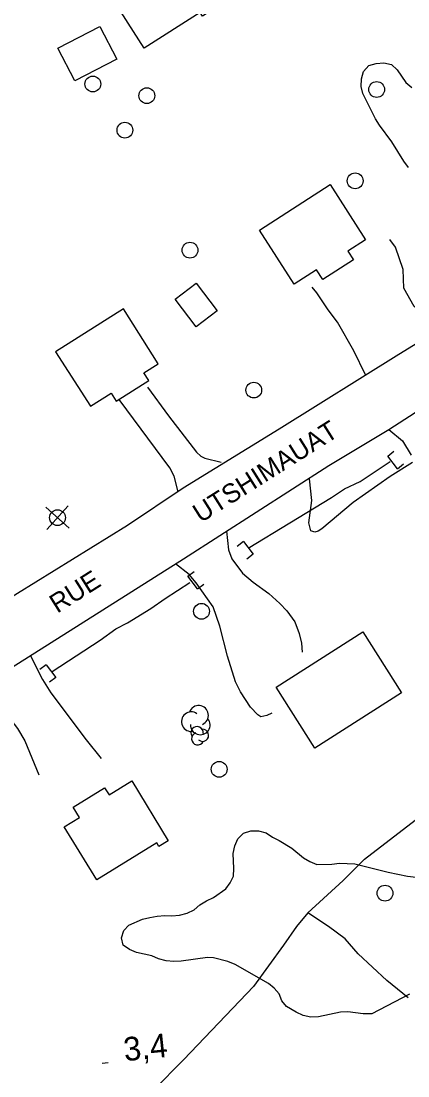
# Model space of a CAD drawing. Extents: x 336540 to 340074, y 5572036 to 5573747.
# Drawn here: x 338457.2 to 338506.3, y 5572627.7 to 5572761.3 of the extents above; entities that cross this region are included whole.
import ezdxf

# ---------------------------------------------------------------- set-up
doc = ezdxf.new("R2010")
doc.units = 0
for name, color, linetype in [('Niveau 15', 7, 'Continuous'), ('Niveau 19', 7, 'Continuous'), ('Niveau 2', 7, 'Continuous'), ('Niveau 21', 7, 'Continuous'), ('Niveau 22', 7, 'Continuous'), ('Niveau 26', 7, 'Continuous'), ('Niveau 3', 7, 'Continuous'), ('Niveau 31', 7, 'Continuous'), ('Niveau 36', 7, 'Continuous'), ('Niveau 4', 7, 'Continuous'), ('Niveau 44', 7, 'Continuous')]:
    doc.layers.add(name, color=color, linetype=linetype)

msp = doc.modelspace()

# ---------------------------------------------------------------- linework, layer by layer
at = {"layer": 'Niveau 19'}
for points in [[(338510.9, 5572722.93), (338509.36, 5572723.41), (338507.08, 5572725.18), (338505.8, 5572727.49), (338505.7, 5572729.86), (338504.73, 5572732.71), (338504.01, 5572733.68)], [(338500.91, 5572716.52), (338499.45, 5572719.56), (338497.39, 5572723.21), (338496.18, 5572724.77), (338494.75, 5572726.89), (338494.17, 5572727.61)], [(338473.28, 5572714.98), (338475.93, 5572711.31), (338479.49, 5572706.75), (338480.03, 5572706.24), (338480.53, 5572705.95), (338482.62, 5572705.45)], [(338477.18, 5572701.72), (338476.65, 5572703.71), (338476.13, 5572704.76), (338469.69, 5572713.39)], [(338503.86, 5572709.6), (338505.63, 5572708.15), (338506.71, 5572706.33)], [(338483.29, 5572696.72), (338483.56, 5572694.34), (338483.98, 5572693.23), (338485.33, 5572691.42), (338486.67, 5572690.28), (338488.67, 5572688.84), (338490.06, 5572687.57), (338490.93, 5572686.63), (338491.94, 5572685.26), (338492.51, 5572683.77), (338492.82, 5572682.53), (338492.89, 5572681.42)], [(338489.06, 5572673.66), (338488.39, 5572673.36), (338487.66, 5572673.23), (338487.26, 5572673.45), (338486.34, 5572674.44), (338485.08, 5572676.37), (338484.44, 5572677.65), (338483.42, 5572680.9), (338482.45, 5572684.7), (338481.62, 5572687.16), (338479.45, 5572690.19), (338478.54, 5572691.23), (338476.81, 5572692.58)], [(338458.39, 5572681.01), (338459.98, 5572677.94), (338461.02, 5572676.27), (338465.48, 5572670.29), (338467.41, 5572667.92)], [(338451.97, 5572676.97), (338453.24, 5572676.19), (338454.73, 5572674.65), (338455.66, 5572673.21), (338456.8, 5572671.73), (338457.72, 5572670.18), (338459.49, 5572665.88)]]:
    msp.add_lwpolyline(points, dxfattribs=at)
at = {"layer": 'Niveau 2'}
for points in [[(338506.36, 5572742.79), (338505.78, 5572743.57), (338504.27, 5572746.01), (338502.71, 5572748.12), (338502.18, 5572748.96), (338500.6, 5572752.13), (338500.36, 5572753.03), (338500.4, 5572753.99), (338500.66, 5572754.95), (338501.33, 5572755.7), (338502.28, 5572755.95), (338503.24, 5572756.02), (338504.2, 5572755.82), (338504.95, 5572755.16), (338506.05, 5572753.55), (338506.8, 5572752.89)], [(338506.9, 5572705.43), (338504.06, 5572703.66), (338499.36, 5572700.34), (338495.38, 5572697.03), (338494.91, 5572696.74), (338494.51, 5572696.61), (338494, 5572696.78)], [(338494, 5572696.78), (338493.74, 5572697.77), (338494.11, 5572700.6), (338493.83, 5572703.35)], [(338478.29, 5572648.35), (338479.18, 5572648.76), (338479.91, 5572649.4), (338480.74, 5572649.92), (338481.64, 5572650.33), (338483.2, 5572651.44), (338483.75, 5572652.18), (338484.18, 5572653.03), (338484.22, 5572653.99), (338484.13, 5572655.9), (338484.34, 5572656.87), (338484.72, 5572657.77), (338485.44, 5572658.47), (338486.39, 5572658.77), (338487.35, 5572658.79), (338488.31, 5572658.53), (338489.11, 5572657.98), (338489.96, 5572657.55), (338491.56, 5572656.57), (338493.05, 5572655.37), (338493.85, 5572654.88), (338494.76, 5572654.5), (338496.67, 5572654.55), (338497.63, 5572654.68), (338499.55, 5572654.61), (338503.78, 5572653.54), (338506.25, 5572653.02), (338508.81, 5572652.74)], [(338506.52, 5572638.07), (338501.72, 5572635.6), (338500.63, 5572635.61), (338498.7, 5572635.85), (338497.75, 5572635.83), (338494.94, 5572635.21), (338493.98, 5572635.19), (338493.02, 5572635.39), (338492.11, 5572635.82), (338490.91, 5572636.53), (338490.33, 5572637.24), (338489.98, 5572638.14), (338489.35, 5572638.85), (338488.6, 5572639.46), (338484.39, 5572641.84), (338483.48, 5572642.21), (338481.66, 5572642.68), (338480.87, 5572642.72), (338477.56, 5572642.25), (338476.6, 5572642.23), (338475.64, 5572642.32), (338474.67, 5572642.58), (338473.82, 5572642.96), (338471.9, 5572643.37), (338470.99, 5572643.74), (338470.19, 5572644.29), (338470, 5572645.24), (338470.27, 5572646.15), (338470.93, 5572646.84), (338472.66, 5572647.6), (338473.56, 5572647.79), (338474.52, 5572647.98), (338475.48, 5572648.06), (338476.38, 5572648.02), (338477.34, 5572648.1), (338478.29, 5572648.35)]]:
    msp.add_lwpolyline(points, dxfattribs=at)
at = {"layer": 'Niveau 21'}
for points in [[(338452.08, 5572686), (338470.72, 5572697.5), (338477.79, 5572702.2), (338489.98, 5572709.68), (338505.16, 5572719.16), (338516.53, 5572726.09), (338522.77, 5572730.1), (338529.04, 5572733.93), (338532.84, 5572736.14), (338550.46, 5572747.41), (338553.77, 5572749.25), (338556.06, 5572751.03), (338557.23, 5572751.42), (338568.43, 5572758.52), (338577.81, 5572764.7)], [(338454.45, 5572678.47), (338477.84, 5572693.22), (338496.28, 5572705.04), (338503.86, 5572709.6), (338515.22, 5572716.89), (338527.58, 5572724.54), (338532.36, 5572727.8), (338533.86, 5572728.37), (338536.97, 5572730.55), (338563.2, 5572746.44), (338579.84, 5572756.65), (338592.04, 5572764.47)]]:
    msp.add_lwpolyline(points, dxfattribs=at)
at = {"layer": 'Niveau 22'}
for points in [[(338493.59, 5572648.39), (338498.07, 5572652.47), (338500.78, 5572655.18), (338507.75, 5572660.53), (338511.06, 5572662.62), (338513.76, 5572663.96), (338519.91, 5572666.19), (338523.03, 5572667.89), (338525.08, 5572670.13), (338527.24, 5572674.02), (338527.98, 5572675.79)], [(338506.33, 5572637.63), (338503.61, 5572639.8), (338499.98, 5572643.18), (338498.33, 5572645.1), (338496.22, 5572646.68), (338493.59, 5572648.39), (338492.15, 5572646.67), (338490.53, 5572644.29), (338486.73, 5572639.07), (338477.87, 5572629.81), (338474.02, 5572625.94)]]:
    msp.add_lwpolyline(points, dxfattribs=at)
at = {"layer": 'Niveau 26'}
for p, q in [((338503.74, 5572706.23), (338504.53, 5572706.84)), ((338504.96, 5572704.63), (338503.74, 5572706.23)), ((338504.96, 5572704.63), (338505.76, 5572705.24)), ((338485.46, 5572695.4), (338484.66, 5572694.79)), ((338485.46, 5572695.4), (338486.68, 5572693.8)), ((338486.68, 5572693.8), (338485.89, 5572693.19)), ((338478.41, 5572691.02), (338479.2, 5572691.63)), ((338479.63, 5572689.42), (338478.41, 5572691.02)), ((338479.63, 5572689.42), (338480.43, 5572690.03)), ((338460.42, 5572679.8), (338459.62, 5572679.19)), ((338460.42, 5572679.8), (338461.64, 5572678.2)), ((338461.64, 5572678.2), (338460.85, 5572677.59))]:
    msp.add_line(p, q, dxfattribs=at)
at = {"layer": 'Niveau 3'}
msp.add_line((338467.52, 5572629.34), (338468.31, 5572629.42), dxfattribs=at)
at = {"layer": 'Niveau 31'}
for points in [[(338472.87, 5572757.9), (338468.49, 5572764.72), (338471.01, 5572766.34), (338470.23, 5572767.56), (338473.57, 5572769.7), (338474.24, 5572768.66), (338477.03, 5572770.46), (338481.87, 5572762.95), (338480.26, 5572761.94), (338479.97, 5572762.4), (338472.87, 5572757.9)], [(338467.23, 5572760.65), (338469.37, 5572756.51), (338464.07, 5572753.76), (338461.92, 5572757.9), (338467.23, 5572760.65)], [(338496.43, 5572740.61), (338500.91, 5572733.61), (338498.68, 5572732.18), (338499.38, 5572731.1), (338495.52, 5572728.6), (338494.72, 5572729.84), (338491.88, 5572728.01), (338487.48, 5572734.84), (338496.43, 5572740.61)], [(338479.44, 5572722.61), (338476.78, 5572726.11), (338479.44, 5572728.13), (338482.1, 5572724.63), (338479.44, 5572722.61)], [(338461.62, 5572719.45), (338466.03, 5572712.54), (338468.65, 5572714.21), (338469.31, 5572713.17), (338473.45, 5572715.8), (338472.83, 5572716.78), (338474.62, 5572717.91), (338470.22, 5572724.88), (338461.62, 5572719.45)], [(338505.49, 5572676.27), (338494.5, 5572669.26), (338489.58, 5572676.98), (338500.57, 5572683.99), (338505.49, 5572676.27)], [(338471.29, 5572665.11), (338475.91, 5572657.5), (338474.73, 5572656.78), (338474.44, 5572657.25), (338466.84, 5572652.56), (338462.7, 5572659.27), (338464.66, 5572660.48), (338463.86, 5572661.77), (338467.84, 5572664.24), (338468.41, 5572663.32), (338471.29, 5572665.11)]]:
    msp.add_lwpolyline(points, dxfattribs=at)
at = {"layer": 'Niveau 36'}
for p, q in [((338463.35, 5572697.09), (338460.38, 5572699.78)), ((338460.52, 5572696.95), (338463.21, 5572699.92))]:
    msp.add_line(p, q, dxfattribs=at)
for centre in [(338466.35, 5572753.35), (338502.33, 5572752.66), (338473.19, 5572751.87), (338470.41, 5572747.51), (338499.61, 5572741.09), (338478.66, 5572732.31), (338486.75, 5572714.59), (338461.87, 5572698.44), (338480.13, 5572686.58), (338482.36, 5572666.57), (338503.4, 5572650.88)]:
    msp.add_circle(centre, 1, dxfattribs=at)
at = {"layer": 'Niveau 4'}
for points in [[(338486.06, 5572694.59), (338496.62, 5572700.99), (338498.27, 5572702.07), (338500.26, 5572703.02), (338504.04, 5572705.55)], [(338461.19, 5572678.94), (338467.28, 5572682.92), (338469.26, 5572684.37), (338470.75, 5572685.12), (338473.7, 5572686.94), (338475.51, 5572688.2), (338478.65, 5572690.21)]]:
    msp.add_lwpolyline(points, dxfattribs=at)
at = {"layer": 'Niveau 44'}
for centre, radius, start, end in [((338479.76, 5572673.4), 1.24, 292.4871, 159.9442), ((338478.83, 5572672.6), 1.24, 54.3333, 280.0219), ((338479.98, 5572672.18), 1.24, 177.1548, 39.8392), ((338479.56, 5572671.2), 0.772, 352.3771, 215.0614), ((338480.26, 5572670.87), 0.772, 229.5556, 95.2442), ((338479.64, 5572670.43), 0.772, 107.7094, 335.1665)]:
    msp.add_arc(centre, radius, start, end, dxfattribs=at)

# ---------------------------------------------------------------- texts
at = {"layer": 'Niveau 15'}
for s, p in [('UTSHIMAUAT', (338480.01, 5572697.71)), ('RUE', (338461.83, 5572686.26))]:
    msp.add_text(s, height=2.4, rotation=32.233, dxfattribs=at).set_placement(p)
at = {"layer": 'Niveau 3'}
msp.add_text('3,4    ', height=3, rotation=5.8894, dxfattribs=at).set_placement((338470.39, 5572629.59))

doc.saveas('drawing.dxf')
